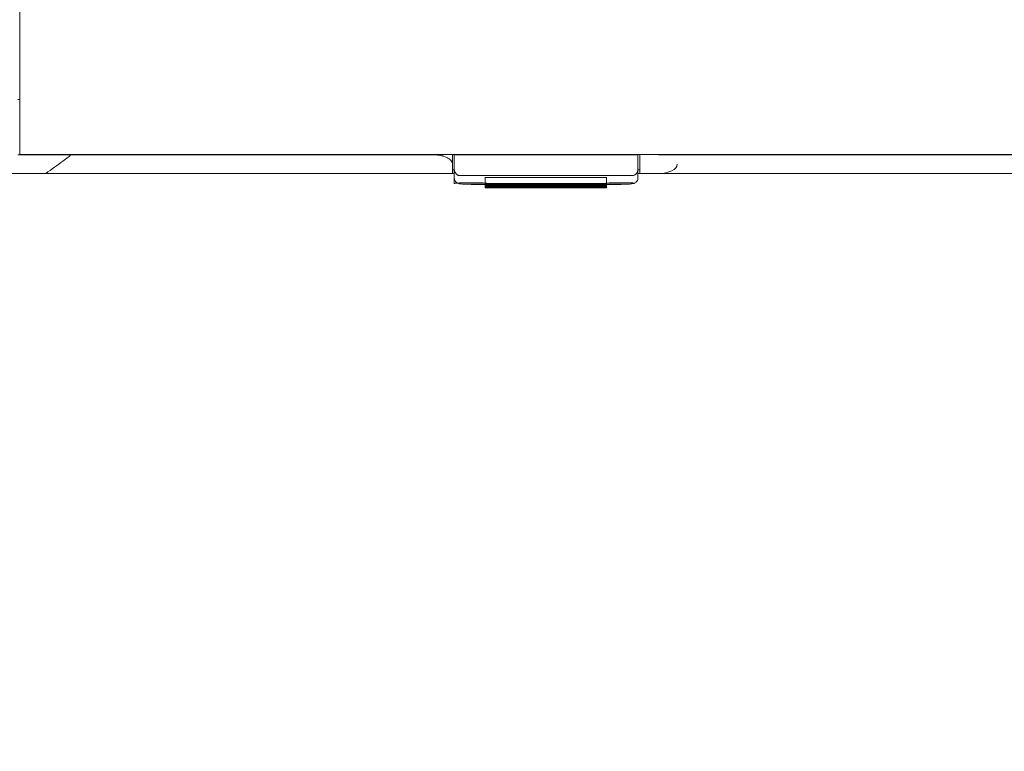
# Model space of a CAD drawing. Header units: millimetres. Extents: x -1114 to 1396, y -630 to 631.
# Tile 317 of 656: x -519 to -467, y 411 to 450. Entities that reach past the tile are written whole.
import ezdxf

# ---------------------------------------------------------------- set-up
doc = ezdxf.new("R2010")
doc.units = ezdxf.units.MM
doc.header["$MEASUREMENT"] = 0

msp = doc.modelspace()

# ---------------------------------------------------------------- linework, layer by layer
at = {"lineweight": 18}
for points, knots in [([(1038.9843, -629.7647), (1038.9843, -629.7647), (-1111.4882, -629.7647), (-1111.4882, -629.7647), (-1111.4882, -629.7647), (-1111.4882, -629.7647), (-1111.4882, 630.7883), (-1111.4882, 630.7883), (-1111.4882, 630.7883), (-1111.4882, 630.7883), (1038.9843, 630.7883), (1038.9843, 630.7883)], [0, 0, 0, 0, 0.3333333, 0.3333333, 0.3333333, 0.3333333, 0.6666667, 0.6666667, 0.6666667, 0.6666667, 1, 1, 1, 1]), ([(-517.2078, 442.9355), (-517.2407, 442.9352), (-517.2735, 442.9352), (-517.3062, 442.9354), (-517.3062, 442.9354), (-517.3389, 442.9357), (-517.3714, 442.9359), (-517.4038, 442.936), (-517.4038, 442.936), (-517.4686, 442.9363), (-517.5328, 442.9363), (-517.5966, 442.9363), (-517.5966, 442.9363), (-517.6603, 442.9363), (-517.7235, 442.9362), (-517.7861, 442.9362), (-517.7861, 442.9362), (-517.8175, 442.9362), (-517.8487, 442.9362), (-517.8797, 442.9363), (-517.8797, 442.9363), (-517.9107, 442.9363), (-517.9413, 442.9363), (-517.9715, 442.9363), (-517.9715, 442.9363), (-518.0923, 442.9364), (-518.207, 442.9363), (-518.3155, 442.9362), (-518.3155, 442.9362), (-518.3426, 442.9362), (-518.3693, 442.9362), (-518.3957, 442.9362), (-518.3957, 442.9362), (-518.422, 442.9362), (-518.448, 442.9362), (-518.4735, 442.9362), (-518.4735, 442.9362), (-518.5245, 442.9362), (-518.5732, 442.9363), (-518.6197, 442.9363), (-518.6197, 442.9363), (-518.6662, 442.9363), (-518.7106, 442.9364), (-518.7524, 442.9364), (-518.7524, 442.9364), (-518.7943, 442.9364), (-518.8336, 442.9364), (-518.8702, 442.9364), (-518.8702, 442.9364), (-518.9068, 442.9363), (-518.9407, 442.9363), (-518.9718, 442.9363), (-518.9718, 442.9363), (-518.9873, 442.9363), (-519.0021, 442.9363), (-519.0161, 442.9363), (-519.0161, 442.9363), (-519.0302, 442.9363), (-519.0435, 442.9363), (-519.0561, 442.9363), (-519.0561, 442.9363), (-519.1062, 442.9363), (-519.1438, 442.9363), (-519.1692, 442.9362), (-519.1692, 442.9362), (-519.1819, 442.9361), (-519.1916, 442.936), (-519.1981, 442.9358), (-519.1981, 442.9358), (-519.2013, 442.9357), (-519.2037, 442.9356), (-519.2054, 442.9354), (-519.2054, 442.9354), (-519.207, 442.9353), (-519.2078, 442.9352), (-519.2078, 442.9355)], [0, 0, 0, 0, 0.0526316, 0.0526316, 0.0526316, 0.0526316, 0.1052632, 0.1052632, 0.1052632, 0.1052632, 0.1578947, 0.1578947, 0.1578947, 0.1578947, 0.2105263, 0.2105263, 0.2105263, 0.2105263, 0.2631579, 0.2631579, 0.2631579, 0.2631579, 0.3157895, 0.3157895, 0.3157895, 0.3157895, 0.3684211, 0.3684211, 0.3684211, 0.3684211, 0.4210526, 0.4210526, 0.4210526, 0.4210526, 0.4736842, 0.4736842, 0.4736842, 0.4736842, 0.5263158, 0.5263158, 0.5263158, 0.5263158, 0.5789474, 0.5789474, 0.5789474, 0.5789474, 0.6315789, 0.6315789, 0.6315789, 0.6315789, 0.6842105, 0.6842105, 0.6842105, 0.6842105, 0.7368421, 0.7368421, 0.7368421, 0.7368421, 0.7894737, 0.7894737, 0.7894737, 0.7894737, 0.8421053, 0.8421053, 0.8421053, 0.8421053, 0.8947368, 0.8947368, 0.8947368, 0.8947368, 0.9473684, 0.9473684, 0.9473684, 0.9473684, 1, 1, 1, 1]), ([(-517.7152, 441.9363), (-517.409, 442.1578), (-517.1028, 442.3794), (-516.7985, 442.6015), (-516.7985, 442.6015), (-516.7044, 442.6702), (-516.6097, 442.7387), (-516.519, 442.8083), (-516.519, 442.8083), (-516.4963, 442.8258), (-516.4738, 442.8432), (-516.453, 442.8611), (-516.453, 442.8611), (-516.4426, 442.87), (-516.4325, 442.879), (-516.4242, 442.8884), (-516.4242, 442.8884), (-516.42, 442.8931), (-516.4163, 442.8978), (-516.414, 442.9027), (-516.414, 442.9027), (-516.4117, 442.9077), (-516.4109, 442.913), (-516.4154, 442.9176), (-516.4154, 442.9176), (-516.4199, 442.9222), (-516.4299, 442.9253), (-516.4403, 442.9274), (-516.4403, 442.9274), (-516.4506, 442.9294), (-516.4615, 442.9306), (-516.4724, 442.9315), (-516.4724, 442.9315), (-516.4943, 442.9335), (-516.5166, 442.9344), (-516.5388, 442.9352), (-516.5388, 442.9352), (-516.549, 442.9356), (-516.5593, 442.9359), (-516.5695, 442.9361)], [0, 0, 0, 0, 0.1, 0.1, 0.1, 0.1, 0.2, 0.2, 0.2, 0.2, 0.3, 0.3, 0.3, 0.3, 0.4, 0.4, 0.4, 0.4, 0.5, 0.5, 0.5, 0.5, 0.6, 0.6, 0.6, 0.6, 0.7, 0.7, 0.7, 0.7, 0.8, 0.8, 0.8, 0.8, 0.9, 0.9, 0.9, 0.9, 1, 1, 1, 1]), ([(-516.7078, 442.936), (-516.7911, 442.9359), (-516.8745, 442.9362), (-516.9578, 442.9364), (-516.9578, 442.9364), (-517.0411, 442.9365), (-517.1245, 442.9364), (-517.2078, 442.9355)], [0, 0, 0, 0, 0.5, 0.5, 0.5, 0.5, 1, 1, 1, 1]), ([(-515.5229, 442.9362), (-515.6482, 442.9362), (-515.7735, 442.9362), (-515.8988, 442.9363), (-515.8988, 442.9363), (-516.0336, 442.9363), (-516.1684, 442.9363), (-516.3033, 442.9363), (-516.3033, 442.9363), (-516.4381, 442.9362), (-516.573, 442.9362), (-516.7078, 442.936)], [0, 0, 0, 0, 0.3333333, 0.3333333, 0.3333333, 0.3333333, 0.6666667, 0.6666667, 0.6666667, 0.6666667, 1, 1, 1, 1]), ([(-497.005, 442.9363), (-500.2001, 442.9363), (-503.3969, 442.9363), (-506.596, 442.9362), (-506.596, 442.9362), (-506.9959, 442.9362), (-507.3958, 442.9362), (-507.7958, 442.9362), (-507.7958, 442.9362), (-508.1957, 442.9362), (-508.5966, 442.9362), (-508.9938, 442.9362), (-508.9938, 442.9362), (-509.3911, 442.9362), (-509.7843, 442.9362), (-510.1676, 442.9362), (-510.1676, 442.9362), (-510.551, 442.9362), (-510.9229, 442.9362), (-511.2834, 442.9362), (-511.2834, 442.9362), (-512.0044, 442.9362), (-512.6883, 442.9362), (-513.3933, 442.9362), (-513.3933, 442.9362), (-514.0982, 442.9362), (-514.8165, 442.9362), (-515.5229, 442.9362)], [0, 0, 0, 0, 0.1428571, 0.1428571, 0.1428571, 0.1428571, 0.2857143, 0.2857143, 0.2857143, 0.2857143, 0.4285714, 0.4285714, 0.4285714, 0.4285714, 0.5714286, 0.5714286, 0.5714286, 0.5714286, 0.7142857, 0.7142857, 0.7142857, 0.7142857, 0.8571429, 0.8571429, 0.8571429, 0.8571429, 1, 1, 1, 1]), ([(-496.005, 442.4363), (-496.005, 442.4675), (-496.0108, 442.4984), (-496.0223, 442.5288), (-496.0223, 442.5288), (-496.028, 442.544), (-496.0352, 442.5592), (-496.0438, 442.5742), (-496.0438, 442.5742), (-496.0524, 442.5892), (-496.0625, 442.6041), (-496.0741, 442.6188), (-496.0741, 442.6188), (-496.0972, 442.6483), (-496.1257, 442.6765), (-496.1596, 442.7033), (-496.1596, 442.7033), (-496.1766, 442.7167), (-496.1949, 442.7298), (-496.2146, 442.7425), (-496.2146, 442.7425), (-496.2343, 442.7553), (-496.2555, 442.7676), (-496.278, 442.7796), (-496.278, 442.7796), (-496.3232, 442.8035), (-496.3728, 442.8251), (-496.4268, 442.8442), (-496.4268, 442.8442), (-496.4537, 442.8537), (-496.4818, 442.8627), (-496.5111, 442.871), (-496.5111, 442.871), (-496.5258, 442.8752), (-496.5407, 442.8792), (-496.5559, 442.883), (-496.5559, 442.883), (-496.5712, 442.8868), (-496.5867, 442.8905), (-496.6024, 442.8939), (-496.6024, 442.8939), (-496.665, 442.9077), (-496.7299, 442.9182), (-496.7972, 442.9253), (-496.7972, 442.9253), (-496.8309, 442.9289), (-496.8652, 442.9317), (-496.9, 442.9335), (-496.9, 442.9335), (-496.9349, 442.9353), (-496.9699, 442.9363), (-497.005, 442.9363)], [0, 0, 0, 0, 0.0769231, 0.0769231, 0.0769231, 0.0769231, 0.1538462, 0.1538462, 0.1538462, 0.1538462, 0.2307692, 0.2307692, 0.2307692, 0.2307692, 0.3076923, 0.3076923, 0.3076923, 0.3076923, 0.3846154, 0.3846154, 0.3846154, 0.3846154, 0.4615385, 0.4615385, 0.4615385, 0.4615385, 0.5384615, 0.5384615, 0.5384615, 0.5384615, 0.6153846, 0.6153846, 0.6153846, 0.6153846, 0.6923077, 0.6923077, 0.6923077, 0.6923077, 0.7692308, 0.7692308, 0.7692308, 0.7692308, 0.8461538, 0.8461538, 0.8461538, 0.8461538, 0.9230769, 0.9230769, 0.9230769, 0.9230769, 1, 1, 1, 1]), ([(-496.005, 442.4225), (-496.005, 442.4277), (-496.005, 442.4329), (-496.005, 442.4381), (-496.005, 442.4381), (-496.005, 442.4677), (-496.005, 442.4981), (-496.005, 442.5291), (-496.005, 442.5291), (-496.005, 442.5601), (-496.005, 442.5918), (-496.005, 442.6238), (-496.005, 442.6238), (-496.005, 442.6558), (-496.005, 442.6882), (-496.005, 442.7208), (-496.005, 442.7208), (-496.005, 442.786), (-496.005, 442.8523), (-496.005, 442.9193), (-496.005, 442.9193), (-496.005, 442.929), (-496.005, 442.9387), (-496.005, 442.9485)], [0, 0, 0, 0, 0.1666667, 0.1666667, 0.1666667, 0.1666667, 0.3333333, 0.3333333, 0.3333333, 0.3333333, 0.5, 0.5, 0.5, 0.5, 0.6666667, 0.6666667, 0.6666667, 0.6666667, 0.8333333, 0.8333333, 0.8333333, 0.8333333, 1, 1, 1, 1]), ([(-486.005, 442.9661), (-486.005, 442.9502), (-486.005, 442.9343), (-486.005, 442.9184), (-486.005, 442.9184), (-486.005, 442.8513), (-486.005, 442.785), (-486.005, 442.7197), (-486.005, 442.7197), (-486.005, 442.6871), (-486.005, 442.6548), (-486.005, 442.6228), (-486.005, 442.6228), (-486.005, 442.5909), (-486.005, 442.5593), (-486.005, 442.5283), (-486.005, 442.5283), (-486.005, 442.4973), (-486.005, 442.467), (-486.005, 442.4373), (-486.005, 442.4373), (-486.005, 442.4166), (-486.005, 442.3963), (-486.005, 442.3765)], [0, 0, 0, 0, 0.1666667, 0.1666667, 0.1666667, 0.1666667, 0.3333333, 0.3333333, 0.3333333, 0.3333333, 0.5, 0.5, 0.5, 0.5, 0.6666667, 0.6666667, 0.6666667, 0.6666667, 0.8333333, 0.8333333, 0.8333333, 0.8333333, 1, 1, 1, 1]), ([(-495.905, 442.1616), (-495.9044, 442.1445), (-495.9038, 442.1274), (-495.9016, 442.1103), (-495.9016, 442.1103), (-495.8995, 442.094), (-495.896, 442.0776), (-495.8913, 442.0614), (-495.8913, 442.0614), (-495.8868, 442.0458), (-495.8811, 442.0303), (-495.8742, 442.0149), (-495.8742, 442.0149), (-495.8675, 442.0001), (-495.8595, 441.9854), (-495.8502, 441.9708), (-495.8502, 441.9708), (-495.8303, 441.9397), (-495.8042, 441.909), (-495.7661, 441.8824), (-495.7661, 441.8824), (-495.756, 441.8753), (-495.745, 441.8685), (-495.7329, 441.8622), (-495.7329, 441.8622), (-495.7221, 441.8566), (-495.7104, 441.8514), (-495.6977, 441.8468), (-495.6977, 441.8468), (-495.6836, 441.8417), (-495.6683, 441.8372), (-495.652, 441.8346), (-495.652, 441.8346), (-495.6369, 441.8323), (-495.621, 441.8314), (-495.605, 441.8306)], [0, 0, 0, 0, 0.1111111, 0.1111111, 0.1111111, 0.1111111, 0.2222222, 0.2222222, 0.2222222, 0.2222222, 0.3333333, 0.3333333, 0.3333333, 0.3333333, 0.4444444, 0.4444444, 0.4444444, 0.4444444, 0.5555556, 0.5555556, 0.5555556, 0.5555556, 0.6666667, 0.6666667, 0.6666667, 0.6666667, 0.7777778, 0.7777778, 0.7777778, 0.7777778, 0.8888889, 0.8888889, 0.8888889, 0.8888889, 1, 1, 1, 1]), ([(-486.405, 441.8306), (-486.3882, 441.8306), (-486.3719, 441.8321), (-486.3562, 441.835), (-486.3562, 441.835), (-486.3404, 441.8379), (-486.326, 441.8419), (-486.3126, 441.8467), (-486.3126, 441.8467), (-486.3058, 441.8491), (-486.2993, 441.8517), (-486.2932, 441.8545), (-486.2932, 441.8545), (-486.287, 441.8572), (-486.2811, 441.8601), (-486.2755, 441.863), (-486.2755, 441.863), (-486.2642, 441.869), (-486.2539, 441.8754), (-486.2443, 441.8821), (-486.2443, 441.8821), (-486.2348, 441.8888), (-486.226, 441.8957), (-486.2179, 441.9028), (-486.2179, 441.9028), (-486.2099, 441.9099), (-486.2025, 441.9172), (-486.1956, 441.9245), (-486.1956, 441.9245), (-486.1819, 441.9393), (-486.1704, 441.9545), (-486.1604, 441.9701), (-486.1604, 441.9701), (-486.1503, 441.9856), (-486.142, 442.0013), (-486.1351, 442.0171), (-486.1351, 442.0171), (-486.1282, 442.0329), (-486.1226, 442.0488), (-486.1181, 442.0648), (-486.1181, 442.0648), (-486.1093, 442.0968), (-486.105, 442.129), (-486.105, 442.1616)], [0, 0, 0, 0, 0.0909091, 0.0909091, 0.0909091, 0.0909091, 0.1818182, 0.1818182, 0.1818182, 0.1818182, 0.2727273, 0.2727273, 0.2727273, 0.2727273, 0.3636364, 0.3636364, 0.3636364, 0.3636364, 0.4545455, 0.4545455, 0.4545455, 0.4545455, 0.5454545, 0.5454545, 0.5454545, 0.5454545, 0.6363636, 0.6363636, 0.6363636, 0.6363636, 0.7272727, 0.7272727, 0.7272727, 0.7272727, 0.8181818, 0.8181818, 0.8181818, 0.8181818, 0.9090909, 0.9090909, 0.9090909, 0.9090909, 1, 1, 1, 1]), ([(-518.1707, 441.9363), (-518.3809, 441.9363), (-518.5859, 441.9363), (-518.7835, 441.9363), (-518.7835, 441.9363), (-518.8329, 441.9363), (-518.8818, 441.9363), (-518.9303, 441.9363), (-518.9303, 441.9363), (-518.9788, 441.9363), (-519.0269, 441.9363), (-519.0745, 441.9363), (-519.0745, 441.9363), (-519.1698, 441.9363), (-519.2634, 441.9363), (-519.3551, 441.9363), (-519.3551, 441.9363), (-519.3781, 441.9363), (-519.4009, 441.9363), (-519.4236, 441.9363), (-519.4236, 441.9363), (-519.4462, 441.9363), (-519.4686, 441.9363), (-519.4909, 441.9363), (-519.4909, 441.9363), (-519.5354, 441.9363), (-519.5791, 441.9363), (-519.6221, 441.9363), (-519.6221, 441.9363), (-519.7081, 441.9363), (-519.791, 441.9363), (-519.871, 441.9363), (-519.871, 441.9363), (-519.951, 441.9363), (-520.0281, 441.9363), (-520.1022, 441.9363), (-520.1022, 441.9363), (-520.1763, 441.9363), (-520.2475, 441.9363), (-520.3157, 441.9363), (-520.3157, 441.9363), (-520.3498, 441.9363), (-520.3831, 441.9363), (-520.4156, 441.9363), (-520.4156, 441.9363), (-520.4482, 441.9363), (-520.4797, 441.9363), (-520.5103, 441.9363), (-520.5103, 441.9363), (-520.5714, 441.9363), (-520.6285, 441.9363), (-520.6817, 441.9363), (-520.6817, 441.9363), (-520.735, 441.9363), (-520.7844, 441.9363), (-520.8299, 441.9363), (-520.8299, 441.9363), (-520.8755, 441.9363), (-520.9172, 441.9363), (-520.9551, 441.9363), (-520.9551, 441.9363), (-520.974, 441.9363), (-520.9919, 441.9363), (-521.0088, 441.9363), (-521.0088, 441.9363), (-521.0173, 441.9363), (-521.0255, 441.9363), (-521.0335, 441.9363), (-521.0335, 441.9363), (-521.0414, 441.9363), (-521.0491, 441.9363), (-521.0565, 441.9363), (-521.0565, 441.9363), (-521.086, 441.9363), (-521.1111, 441.9363), (-521.132, 441.9363), (-521.132, 441.9363), (-521.1512, 441.9363), (-521.1669, 441.9363), (-521.1788, 441.9363)], [0, 0, 0, 0, 0.05, 0.05, 0.05, 0.05, 0.1, 0.1, 0.1, 0.1, 0.15, 0.15, 0.15, 0.15, 0.2, 0.2, 0.2, 0.2, 0.25, 0.25, 0.25, 0.25, 0.3, 0.3, 0.3, 0.3, 0.35, 0.35, 0.35, 0.35, 0.4, 0.4, 0.4, 0.4, 0.45, 0.45, 0.45, 0.45, 0.5, 0.5, 0.5, 0.5, 0.55, 0.55, 0.55, 0.55, 0.6, 0.6, 0.6, 0.6, 0.65, 0.65, 0.65, 0.65, 0.7, 0.7, 0.7, 0.7, 0.75, 0.75, 0.75, 0.75, 0.8, 0.8, 0.8, 0.8, 0.85, 0.85, 0.85, 0.85, 0.9, 0.9, 0.9, 0.9, 0.95, 0.95, 0.95, 0.95, 1, 1, 1, 1]), ([(-496.005, 441.9363), (-496.118, 441.9363), (-496.2311, 441.9363), (-496.3441, 441.9363), (-496.3441, 441.9363), (-500.2521, 441.9363), (-504.1574, 441.9363), (-508.0592, 441.9363), (-508.0592, 441.9363), (-508.9445, 441.9363), (-509.8297, 441.9363), (-510.7798, 441.9363), (-510.7798, 441.9363), (-511.7298, 441.9363), (-512.7449, 441.9363), (-513.74, 441.9363), (-513.74, 441.9363), (-514.7351, 441.9363), (-515.7103, 441.9363), (-516.6989, 441.9363)], [0, 0, 0, 0, 0.2, 0.2, 0.2, 0.2, 0.4, 0.4, 0.4, 0.4, 0.6, 0.6, 0.6, 0.6, 0.8, 0.8, 0.8, 0.8, 1, 1, 1, 1]), ([(-495.905, 441.6988), (-495.9044, 441.6575), (-495.897, 441.6194), (-495.8821, 441.5834), (-495.8821, 441.5834), (-495.8709, 441.5564), (-495.8555, 441.5306), (-495.8369, 441.5077), (-495.8369, 441.5077), (-495.8211, 441.4884), (-495.8031, 441.4712), (-495.7837, 441.4567), (-495.7837, 441.4567), (-495.7668, 441.444), (-495.7489, 441.4334), (-495.7314, 441.4249), (-495.7314, 441.4249), (-495.7164, 441.4177), (-495.7017, 441.4122), (-495.6886, 441.408), (-495.6886, 441.408), (-495.6758, 441.4039), (-495.6643, 441.401), (-495.6539, 441.3987), (-495.6539, 441.3987), (-495.6378, 441.3951), (-495.6238, 441.3928), (-495.6095, 441.3908), (-495.6095, 441.3908), (-495.5677, 441.3849), (-495.5221, 441.3813), (-495.4652, 441.3781), (-495.4652, 441.3781), (-495.4094, 441.375), (-495.3429, 441.3723), (-495.2699, 441.3705), (-495.2699, 441.3705), (-495.2001, 441.3687), (-495.1245, 441.3677), (-495.0486, 441.3675), (-495.0486, 441.3675), (-495.0341, 441.3674), (-495.0196, 441.3674), (-495.005, 441.3674)], [0, 0, 0, 0, 0.0909091, 0.0909091, 0.0909091, 0.0909091, 0.1818182, 0.1818182, 0.1818182, 0.1818182, 0.2727273, 0.2727273, 0.2727273, 0.2727273, 0.3636364, 0.3636364, 0.3636364, 0.3636364, 0.4545455, 0.4545455, 0.4545455, 0.4545455, 0.5454545, 0.5454545, 0.5454545, 0.5454545, 0.6363636, 0.6363636, 0.6363636, 0.6363636, 0.7272727, 0.7272727, 0.7272727, 0.7272727, 0.8181818, 0.8181818, 0.8181818, 0.8181818, 0.9090909, 0.9090909, 0.9090909, 0.9090909, 1, 1, 1, 1]), ([(-494.0512, 441.7297), (-494.1042, 441.7297), (-494.1551, 441.7286), (-494.1926, 441.7266), (-494.1926, 441.7266), (-494.2301, 441.7247), (-494.2512, 441.722), (-494.2512, 441.7192)], [0, 0, 0, 0, 0.5, 0.5, 0.5, 0.5, 1, 1, 1, 1]), ([(-487.7764, 441.7192), (-487.7764, 441.722), (-487.7975, 441.7247), (-487.835, 441.7266), (-487.835, 441.7266), (-487.8725, 441.7286), (-487.9234, 441.7297), (-487.9764, 441.7297)], [0, 0, 0, 0, 0.5, 0.5, 0.5, 0.5, 1, 1, 1, 1]), ([(-487.005, 441.3674), (-486.9596, 441.3674), (-486.9155, 441.3676), (-486.8721, 441.3681), (-486.8721, 441.3681), (-486.7959, 441.369), (-486.7217, 441.3706), (-486.6554, 441.3731), (-486.6554, 441.3731), (-486.5864, 441.3756), (-486.526, 441.379), (-486.4779, 441.3826), (-486.4779, 441.3826), (-486.4374, 441.3857), (-486.4058, 441.3888), (-486.367, 441.3964), (-486.367, 441.3964), (-486.3505, 441.3996), (-486.3327, 441.4037), (-486.3113, 441.4114), (-486.3113, 441.4114), (-486.2938, 441.4177), (-486.2739, 441.4265), (-486.2546, 441.4378), (-486.2546, 441.4378), (-486.2315, 441.4515), (-486.2092, 441.4688), (-486.1897, 441.4891), (-486.1897, 441.4891), (-486.1672, 441.5124), (-486.1483, 441.5395), (-486.1343, 441.5692), (-486.1343, 441.5692), (-486.1188, 441.6018), (-486.1092, 441.6373), (-486.1061, 441.6731), (-486.1061, 441.6731), (-486.1054, 441.6816), (-486.105, 441.6902), (-486.105, 441.6988)], [0, 0, 0, 0, 0.1, 0.1, 0.1, 0.1, 0.2, 0.2, 0.2, 0.2, 0.3, 0.3, 0.3, 0.3, 0.4, 0.4, 0.4, 0.4, 0.5, 0.5, 0.5, 0.5, 0.6, 0.6, 0.6, 0.6, 0.7, 0.7, 0.7, 0.7, 0.8, 0.8, 0.8, 0.8, 0.9, 0.9, 0.9, 0.9, 1, 1, 1, 1]), ([(-495.002, 441.3521), (-494.506, 441.3522), (-494.1049, 441.3732), (-494.105, 441.3992), (-494.105, 441.3992), (-494.1051, 441.4252), (-494.5064, 441.4462), (-495.0023, 441.4463), (-495.0023, 441.4463), (-495.4983, 441.4464), (-495.9019, 441.4254), (-495.905, 441.3995)], [0, 0, 0, 0, 0.3333333, 0.3333333, 0.3333333, 0.3333333, 0.6666667, 0.6666667, 0.6666667, 0.6666667, 1, 1, 1, 1]), ([(-494.0512, 441.4116), (-494.1042, 441.4116), (-494.1551, 441.4105), (-494.1926, 441.4085), (-494.1926, 441.4085), (-494.2301, 441.4065), (-494.2512, 441.4039), (-494.2512, 441.4011)], [0, 0, 0, 0, 0.5, 0.5, 0.5, 0.5, 1, 1, 1, 1]), ([(-494.2512, 441.3697), (-494.2512, 441.3669), (-494.2301, 441.3643), (-494.1926, 441.3623), (-494.1926, 441.3623), (-494.1551, 441.3603), (-494.1042, 441.3592), (-494.0512, 441.3592)], [0, 0, 0, 0, 0.5, 0.5, 0.5, 0.5, 1, 1, 1, 1]), ([(-494.0512, 441.3169), (-494.1042, 441.3169), (-494.1551, 441.3158), (-494.1926, 441.3138), (-494.1926, 441.3138), (-494.2301, 441.3118), (-494.2512, 441.3092), (-494.2512, 441.3064)], [0, 0, 0, 0, 0.5, 0.5, 0.5, 0.5, 1, 1, 1, 1]), ([(-494.2512, 441.275), (-494.2512, 441.2722), (-494.2301, 441.2696), (-494.1926, 441.2676), (-494.1926, 441.2676), (-494.1551, 441.2656), (-494.1042, 441.2645), (-494.0512, 441.2645)], [0, 0, 0, 0, 0.5, 0.5, 0.5, 0.5, 1, 1, 1, 1]), ([(-494.0512, 441.2222), (-494.1042, 441.2222), (-494.1551, 441.2211), (-494.1926, 441.2191), (-494.1926, 441.2191), (-494.2301, 441.2171), (-494.2512, 441.2145), (-494.2512, 441.2117)], [0, 0, 0, 0, 0.5, 0.5, 0.5, 0.5, 1, 1, 1, 1]), ([(-494.2512, 441.1803), (-494.2512, 441.1775), (-494.2301, 441.1749), (-494.1926, 441.1729), (-494.1926, 441.1729), (-494.1551, 441.1709), (-494.1042, 441.1698), (-494.0512, 441.1698)], [0, 0, 0, 0, 0.5, 0.5, 0.5, 0.5, 1, 1, 1, 1]), ([(-487.7764, 441.4011), (-487.7764, 441.4039), (-487.7975, 441.4065), (-487.835, 441.4085), (-487.835, 441.4085), (-487.8725, 441.4105), (-487.9234, 441.4116), (-487.9764, 441.4116)], [0, 0, 0, 0, 0.5, 0.5, 0.5, 0.5, 1, 1, 1, 1]), ([(-487.9764, 441.3592), (-487.9234, 441.3592), (-487.8725, 441.3603), (-487.835, 441.3623), (-487.835, 441.3623), (-487.7975, 441.3643), (-487.7764, 441.3669), (-487.7764, 441.3697)], [0, 0, 0, 0, 0.5, 0.5, 0.5, 0.5, 1, 1, 1, 1]), ([(-487.7764, 441.3064), (-487.7764, 441.3092), (-487.7975, 441.3118), (-487.835, 441.3138), (-487.835, 441.3138), (-487.8725, 441.3158), (-487.9234, 441.3169), (-487.9764, 441.3169)], [0, 0, 0, 0, 0.5, 0.5, 0.5, 0.5, 1, 1, 1, 1]), ([(-487.9764, 441.2645), (-487.9234, 441.2645), (-487.8725, 441.2656), (-487.835, 441.2676), (-487.835, 441.2676), (-487.7975, 441.2696), (-487.7764, 441.2722), (-487.7764, 441.275)], [0, 0, 0, 0, 0.5, 0.5, 0.5, 0.5, 1, 1, 1, 1]), ([(-487.7764, 441.2117), (-487.7764, 441.2145), (-487.7975, 441.2171), (-487.835, 441.2191), (-487.835, 441.2191), (-487.8725, 441.2211), (-487.9234, 441.2222), (-487.9764, 441.2222)], [0, 0, 0, 0, 0.5, 0.5, 0.5, 0.5, 1, 1, 1, 1]), ([(-487.9764, 441.1698), (-487.9234, 441.1698), (-487.8725, 441.1709), (-487.835, 441.1729), (-487.835, 441.1729), (-487.7975, 441.1749), (-487.7764, 441.1775), (-487.7764, 441.1803)], [0, 0, 0, 0, 0.5, 0.5, 0.5, 0.5, 1, 1, 1, 1]), ([(-486.2787, 441.427), (-486.5297, 441.445), (-486.9863, 441.4513), (-487.3739, 441.4422), (-487.3739, 441.4422), (-487.7615, 441.433), (-487.9745, 441.411), (-487.8847, 441.3892), (-487.8847, 441.3892), (-487.7949, 441.3675), (-487.4269, 441.352), (-487.002, 441.3521)], [0, 0, 0, 0, 0.3333333, 0.3333333, 0.3333333, 0.3333333, 0.6666667, 0.6666667, 0.6666667, 0.6666667, 1, 1, 1, 1])]:
    msp.add_open_spline(points, degree=3, knots=knots, dxfattribs=at)
for points in [[(-519.1078, 444.9579), (-519.1078, 444.9579), (-519.1078, 494.9579), (-519.1078, 494.9579)], [(-519.1078, 445.8863), (-519.1078, 445.8863), (-519.2078, 445.8863), (-519.2078, 445.8863)], [(-519.1078, 442.9579), (-519.1078, 442.9579), (-519.1078, 444.9579), (-519.1078, 444.9579)], [(-462.9022, 442.9579), (-462.9022, 442.9579), (-519.1078, 442.9579), (-519.1078, 442.9579)], [(-462.9022, 442.9579), (-462.9022, 442.9579), (-519.1078, 442.9579), (-519.1078, 442.9579)], [(-496.005, 442.4391), (-496.005, 442.4391), (-496.005, 442.9579), (-496.005, 442.9579)], [(-496.005, 442.9579), (-496.005, 442.9579), (-496.005, 442.4363), (-496.005, 442.4363)], [(-495.905, 442.9554), (-495.905, 442.9554), (-495.905, 442.9579), (-495.905, 442.9579)], [(-495.905, 442.9554), (-495.905, 442.9554), (-495.905, 442.9338), (-495.905, 442.9338)], [(-486.105, 442.9554), (-486.105, 442.9554), (-495.905, 442.9554), (-495.905, 442.9554)], [(-495.905, 442.9338), (-495.905, 442.6764), (-495.905, 442.419), (-495.905, 442.1616)], [(-486.105, 442.9337), (-489.3717, 442.9337), (-492.6384, 442.9338), (-495.905, 442.9338)], [(-486.105, 442.9579), (-486.105, 442.9579), (-486.105, 442.9554), (-486.105, 442.9554)], [(-486.105, 442.9554), (-486.105, 442.9554), (-486.105, 442.9337), (-486.105, 442.9337)], [(-486.105, 442.1616), (-486.105, 442.4189), (-486.105, 442.6763), (-486.105, 442.9337)], [(-486.005, 442.9579), (-486.005, 442.9579), (-486.005, 442.4391), (-486.005, 442.4391)], [(-486.005, 442.4363), (-486.005, 442.4363), (-486.005, 442.9579), (-486.005, 442.9579)], [(-465.8022, 442.9363), (-465.8022, 442.9363), (-485.005, 442.9363), (-485.005, 442.9363)], [(-496.005, 441.9363), (-496.0051, 442.103), (-496.0051, 442.2696), (-496.0051, 442.4363)], [(-495.905, 442.1363), (-495.905, 442.1363), (-496.005, 442.1363), (-496.005, 442.1363)], [(-495.905, 441.6988), (-495.905, 441.6988), (-495.905, 442.1616), (-495.905, 442.1616)], [(-495.905, 441.3995), (-495.905, 441.3995), (-495.905, 442.1594), (-495.905, 442.1594)], [(-486.105, 442.1616), (-486.105, 442.1616), (-486.105, 441.6988), (-486.105, 441.6988)], [(-486.105, 442.1577), (-486.105, 442.1577), (-486.105, 441.6988), (-486.105, 441.6988)], [(-486.005, 442.1363), (-486.005, 442.1363), (-486.105, 442.1363), (-486.105, 442.1363)], [(-486.005, 442.4363), (-486.005, 442.4363), (-486.005, 441.9363), (-486.005, 441.9363)], [(-485.005, 441.9363), (-484.4527, 441.9363), (-484.005, 442.1601), (-484.005, 442.4363)], [(-516.6989, 441.9363), (-517.1932, 441.9363), (-517.6913, 441.9363), (-518.1707, 441.9363)], [(-495.905, 441.9363), (-495.905, 441.9363), (-496.005, 441.9363), (-496.005, 441.9363)], [(-486.405, 441.8306), (-486.405, 441.8306), (-495.605, 441.8306), (-495.605, 441.8306)], [(-494.2512, 441.5603), (-494.2512, 441.5603), (-494.2512, 441.7194), (-494.2512, 441.7194)], [(-494.2512, 441.4011), (-494.2512, 441.4011), (-494.2512, 441.7192), (-494.2512, 441.7192)], [(-494.2512, 441.4012), (-494.2512, 441.4012), (-494.2512, 441.5603), (-494.2512, 441.5603)], [(-494.0512, 441.7297), (-494.0512, 441.7297), (-487.9764, 441.7297), (-487.9764, 441.7297)], [(-487.7764, 441.4011), (-487.7764, 441.4011), (-487.7764, 441.7192), (-487.7764, 441.7192)], [(-486.005, 441.9363), (-486.005, 441.9363), (-486.105, 441.9363), (-486.105, 441.9363)], [(-463.8022, 441.9363), (-463.8022, 441.9363), (-486.005, 441.9363), (-486.005, 441.9363)], [(-495.7182, 441.4279), (-495.8382, 441.4198), (-495.9038, 441.4098), (-495.905, 441.3995)], [(-495.005, 441.3678), (-495.005, 441.3678), (-495.005, 441.3674), (-495.005, 441.3674)], [(-495.005, 441.3674), (-495.005, 441.3674), (-494.2511, 441.3674), (-494.2511, 441.3674)], [(-494.2481, 441.3521), (-494.2481, 441.3521), (-495.002, 441.3521), (-495.002, 441.3521)], [(-494.2512, 441.4011), (-494.2512, 441.4011), (-494.2512, 441.3697), (-494.2512, 441.3697)], [(-494.2512, 441.3065), (-494.2512, 441.3065), (-494.2512, 441.3697), (-494.2512, 441.3697)], [(-494.2512, 441.3064), (-494.2512, 441.3064), (-494.2512, 441.3697), (-494.2512, 441.3697)], [(-494.2512, 441.3064), (-494.2512, 441.3064), (-494.2512, 441.275), (-494.2512, 441.275)], [(-494.2512, 441.2118), (-494.2512, 441.2118), (-494.2512, 441.275), (-494.2512, 441.275)], [(-494.2512, 441.2117), (-494.2512, 441.2117), (-494.2512, 441.275), (-494.2512, 441.275)], [(-494.2512, 441.2117), (-494.2512, 441.2117), (-494.2512, 441.1803), (-494.2512, 441.1803)], [(-487.9764, 441.4116), (-487.9764, 441.4116), (-494.0512, 441.4116), (-494.0512, 441.4116)], [(-494.0512, 441.3592), (-494.0512, 441.3592), (-487.9764, 441.3592), (-487.9764, 441.3592)], [(-487.9764, 441.3169), (-487.9764, 441.3169), (-494.0512, 441.3169), (-494.0512, 441.3169)], [(-494.0512, 441.2645), (-494.0512, 441.2645), (-487.9764, 441.2645), (-487.9764, 441.2645)], [(-487.9764, 441.2222), (-487.9764, 441.2222), (-494.0512, 441.2222), (-494.0512, 441.2222)], [(-494.0512, 441.1698), (-494.0512, 441.1698), (-487.9764, 441.1698), (-487.9764, 441.1698)], [(-487.7765, 441.3674), (-487.7765, 441.3674), (-487.005, 441.3674), (-487.005, 441.3674)], [(-487.7764, 441.3697), (-487.7764, 441.3697), (-487.7764, 441.4011), (-487.7764, 441.4011)], [(-487.7764, 441.3064), (-487.7764, 441.3064), (-487.7764, 441.3697), (-487.7764, 441.3697)], [(-487.7764, 441.275), (-487.7764, 441.275), (-487.7764, 441.3064), (-487.7764, 441.3064)], [(-487.7764, 441.275), (-487.7764, 441.275), (-487.7764, 441.2118), (-487.7764, 441.2118)], [(-487.7764, 441.2117), (-487.7764, 441.2117), (-487.7764, 441.275), (-487.7764, 441.275)], [(-487.7764, 441.1803), (-487.7764, 441.1803), (-487.7764, 441.2117), (-487.7764, 441.2117)], [(-487.002, 441.3521), (-487.002, 441.3521), (-487.7735, 441.3521), (-487.7735, 441.3521)], [(-487.005, 441.3678), (-487.005, 441.3678), (-487.005, 441.3674), (-487.005, 441.3674)]]:
    msp.add_open_spline(points, degree=3, dxfattribs=at)

doc.saveas('drawing.dxf')
